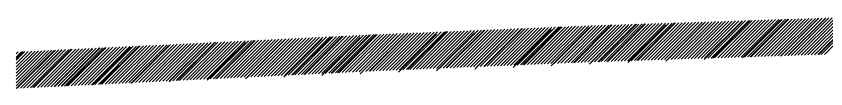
# Model space of a CAD drawing. Extents: x 1017 to 19997, y -1947 to 50737.
# Drawn here: x 1016.97 to 1061.38, y 36040.81 to 36044.76 of the extents above; entities that cross this region are included whole.
import ezdxf

# ---------------------------------------------------------------- set-up
doc = ezdxf.new("R2010")
doc.units = 0
doc.layers.add('RD_XS_ExPaveRet', color=7, linetype='Continuous')

msp = doc.modelspace()

# ---------------------------------------------------------------- linework, layer by layer
at = {"layer": 'RD_XS_ExPaveRet'}
for p, q in [((1057.831, 36042.568), (1059.898, 36044.635)), ((1058.014, 36042.574), (1060.081, 36044.641)), ((1058.196, 36042.58), (1060.264, 36044.647)), ((1058.379, 36042.586), (1060.447, 36044.653)), ((1058.562, 36042.592), (1060.629, 36044.659)), ((1058.745, 36042.598), (1060.812, 36044.665)), ((1058.897, 36042.583), (1060.985, 36044.671)), ((1058.927, 36042.604), (1060.995, 36044.671)), ((1059.11, 36042.61), (1061.177, 36044.677)), ((1059.293, 36042.616), (1061.36, 36044.683)), ((1059.307, 36042.616), (1061.375, 36044.684)), ((1059.476, 36042.622), (1061.543, 36044.689)), ((1059.658, 36042.628), (1061.726, 36044.695)), ((1059.841, 36042.633), (1061.908, 36044.701)), ((1060.024, 36042.639), (1062.091, 36044.707)), ((1060.206, 36042.645), (1062.274, 36044.713)), ((1060.389, 36042.651), (1062.457, 36044.719)), ((1060.572, 36042.657), (1062.639, 36044.725)), ((1060.755, 36042.663), (1062.822, 36044.731)), ((1060.937, 36042.669), (1063.005, 36044.737)), ((1060.993, 36042.671), (1063.081, 36044.759)), ((1061.12, 36042.675), (1063.188, 36044.743)), ((1061.303, 36042.681), (1063.37, 36044.749)), ((1044.639, 36042.104), (1046.725, 36044.19)), ((1044.742, 36042.108), (1046.829, 36044.194)), ((1044.823, 36042.111), (1046.91, 36044.198)), ((1045.008, 36042.119), (1047.094, 36044.205)), ((1045.192, 36042.127), (1047.278, 36044.213)), ((1045.376, 36042.134), (1047.463, 36044.221)), ((1045.561, 36042.142), (1047.647, 36044.228)), ((1045.745, 36042.15), (1047.832, 36044.236)), ((1045.93, 36042.157), (1048.016, 36044.244)), ((1046.114, 36042.165), (1048.201, 36044.251)), ((1046.299, 36042.173), (1048.385, 36044.259)), ((1046.483, 36042.18), (1048.569, 36044.267)), ((1046.667, 36042.188), (1048.753, 36044.273)), ((1046.837, 36042.195), (1048.921, 36044.279)), ((1046.852, 36042.195), (1048.935, 36044.279)), ((1047.036, 36042.203), (1049.118, 36044.285)), ((1047.221, 36042.211), (1049.301, 36044.291)), ((1047.405, 36042.218), (1049.484, 36044.297)), ((1047.534, 36042.224), (1049.612, 36044.301)), ((1047.589, 36042.226), (1049.666, 36044.303)), ((1047.774, 36042.234), (1049.849, 36044.309)), ((1047.958, 36042.241), (1050.032, 36044.315)), ((1048.143, 36042.249), (1050.214, 36044.321)), ((1048.327, 36042.257), (1050.397, 36044.326)), ((1048.414, 36042.141), (1050.502, 36044.229)), ((1048.512, 36042.264), (1050.58, 36044.332)), ((1048.695, 36042.271), (1050.762, 36044.338)), ((1048.878, 36042.277), (1050.945, 36044.344)), ((1048.929, 36042.279), (1050.996, 36044.346)), ((1049.061, 36042.283), (1051.128, 36044.35)), ((1049.244, 36042.289), (1051.31, 36044.356)), ((1049.359, 36042.293), (1051.426, 36044.36)), ((1049.426, 36042.295), (1051.493, 36044.362)), ((1049.609, 36042.301), (1051.676, 36044.368)), ((1049.792, 36042.307), (1051.859, 36044.374)), ((1049.974, 36042.313), (1052.041, 36044.38)), ((1050.157, 36042.319), (1052.224, 36044.386)), ((1050.34, 36042.325), (1052.407, 36044.392)), ((1050.51, 36042.229), (1052.598, 36044.317)), ((1050.522, 36042.331), (1052.589, 36044.397)), ((1050.705, 36042.336), (1052.772, 36044.403)), ((1050.888, 36042.342), (1052.955, 36044.409)), ((1051.005, 36042.346), (1053.072, 36044.413)), ((1051.07, 36042.348), (1053.137, 36044.415)), ((1051.253, 36042.354), (1053.32, 36044.421)), ((1051.436, 36042.36), (1053.503, 36044.427)), ((1051.619, 36042.366), (1053.686, 36044.433)), ((1051.801, 36042.372), (1053.868, 36044.439)), ((1051.984, 36042.378), (1054.051, 36044.445)), ((1052.167, 36042.384), (1054.234, 36044.451)), ((1052.349, 36042.39), (1054.416, 36044.457)), ((1052.532, 36042.396), (1054.599, 36044.463)), ((1052.607, 36042.317), (1054.695, 36044.406)), ((1052.715, 36042.402), (1054.782, 36044.469)), ((1052.897, 36042.407), (1054.964, 36044.474)), ((1053.08, 36042.413), (1055.147, 36044.48)), ((1053.08, 36042.413), (1055.147, 36044.48)), ((1053.263, 36042.419), (1055.33, 36044.486)), ((1053.446, 36042.425), (1055.513, 36044.492)), ((1053.628, 36042.431), (1055.695, 36044.498)), ((1053.811, 36042.437), (1055.878, 36044.504)), ((1053.994, 36042.443), (1056.061, 36044.51)), ((1054.176, 36042.449), (1056.244, 36044.516)), ((1054.359, 36042.455), (1056.426, 36044.522)), ((1054.542, 36042.461), (1056.609, 36044.528)), ((1054.703, 36042.406), (1056.791, 36044.494)), ((1054.724, 36042.467), (1056.792, 36044.534)), ((1054.907, 36042.473), (1056.975, 36044.54)), ((1055.09, 36042.479), (1057.157, 36044.546)), ((1055.156, 36042.481), (1057.223, 36044.548)), ((1055.273, 36042.485), (1057.34, 36044.552)), ((1055.455, 36042.49), (1057.523, 36044.558)), ((1055.638, 36042.496), (1057.705, 36044.564)), ((1055.821, 36042.502), (1057.888, 36044.57)), ((1056.004, 36042.508), (1058.071, 36044.576)), ((1056.186, 36042.514), (1058.254, 36044.582)), ((1056.369, 36042.52), (1058.436, 36044.588)), ((1056.552, 36042.526), (1058.619, 36044.594)), ((1056.734, 36042.532), (1058.802, 36044.6)), ((1056.8, 36042.494), (1058.888, 36044.582)), ((1056.917, 36042.538), (1058.985, 36044.606)), ((1057.1, 36042.544), (1059.167, 36044.612)), ((1057.232, 36042.548), (1059.299, 36044.616)), ((1057.283, 36042.55), (1059.35, 36044.617)), ((1057.465, 36042.556), (1059.533, 36044.623)), ((1057.648, 36042.562), (1059.716, 36044.629)), ((1034.107, 36041.648), (1036.209, 36043.75)), ((1034.248, 36041.655), (1036.35, 36043.757)), ((1034.292, 36041.657), (1036.395, 36043.759)), ((1034.478, 36041.666), (1036.58, 36043.768)), ((1034.596, 36041.672), (1036.698, 36043.774)), ((1034.664, 36041.675), (1036.766, 36043.777)), ((1034.85, 36041.684), (1036.951, 36043.785)), ((1035.036, 36041.693), (1037.136, 36043.793)), ((1035.222, 36041.702), (1037.32, 36043.801)), ((1035.407, 36041.711), (1037.504, 36043.808)), ((1035.593, 36041.72), (1037.689, 36043.816)), ((1035.779, 36041.729), (1037.873, 36043.824)), ((1035.965, 36041.738), (1038.058, 36043.831)), ((1036.151, 36041.747), (1038.242, 36043.839)), ((1036.336, 36041.756), (1038.427, 36043.846)), ((1036.359, 36041.757), (1038.449, 36043.847)), ((1036.522, 36041.765), (1038.611, 36043.854)), ((1036.708, 36041.774), (1038.795, 36043.862)), ((1036.893, 36041.783), (1038.98, 36043.869)), ((1037.078, 36041.791), (1039.164, 36043.877)), ((1037.262, 36041.798), (1039.349, 36043.885)), ((1037.447, 36041.806), (1039.533, 36043.892)), ((1037.631, 36041.813), (1039.717, 36043.9)), ((1037.815, 36041.821), (1039.902, 36043.908)), ((1037.931, 36041.699), (1040.019, 36043.787)), ((1038, 36041.829), (1040.086, 36043.915)), ((1038.184, 36041.836), (1040.271, 36043.923)), ((1038.369, 36041.844), (1040.455, 36043.93)), ((1038.457, 36041.848), (1040.544, 36043.934)), ((1038.553, 36041.852), (1040.64, 36043.938)), ((1038.738, 36041.859), (1040.824, 36043.946)), ((1038.922, 36041.867), (1041.008, 36043.953)), ((1039.106, 36041.875), (1041.193, 36043.961)), ((1039.291, 36041.882), (1041.377, 36043.969)), ((1039.475, 36041.89), (1041.562, 36043.976)), ((1039.66, 36041.898), (1041.746, 36043.984)), ((1039.844, 36041.905), (1041.93, 36043.992)), ((1040.027, 36041.787), (1042.115, 36043.875)), ((1040.028, 36041.913), (1042.115, 36043.999)), ((1040.213, 36041.92), (1042.299, 36044.007)), ((1040.397, 36041.928), (1042.484, 36044.015)), ((1040.552, 36041.935), (1042.639, 36044.021)), ((1040.582, 36041.936), (1042.668, 36044.022)), ((1040.766, 36041.943), (1042.853, 36044.03)), ((1040.95, 36041.951), (1043.037, 36044.037)), ((1041.135, 36041.959), (1043.221, 36044.045)), ((1041.319, 36041.966), (1043.406, 36044.053)), ((1041.504, 36041.974), (1043.59, 36044.06)), ((1041.688, 36041.982), (1043.775, 36044.068)), ((1041.873, 36041.989), (1043.959, 36044.076)), ((1042.057, 36041.997), (1044.143, 36044.083)), ((1042.124, 36041.876), (1044.212, 36043.964)), ((1042.241, 36042.004), (1044.328, 36044.091)), ((1042.426, 36042.012), (1044.512, 36044.099)), ((1042.61, 36042.02), (1044.697, 36044.106)), ((1042.647, 36042.021), (1044.734, 36044.108)), ((1042.795, 36042.027), (1044.881, 36044.114)), ((1042.979, 36042.035), (1045.065, 36044.121)), ((1043.163, 36042.043), (1045.25, 36044.129)), ((1043.348, 36042.05), (1045.434, 36044.137)), ((1043.532, 36042.058), (1045.619, 36044.144)), ((1043.717, 36042.066), (1045.803, 36044.152)), ((1043.901, 36042.073), (1045.988, 36044.16)), ((1044.086, 36042.081), (1046.172, 36044.167)), ((1044.221, 36041.964), (1046.309, 36044.052)), ((1044.27, 36042.089), (1046.356, 36044.175)), ((1044.454, 36042.096), (1046.541, 36044.183)), ((1046.317, 36042.052), (1048.405, 36044.14)), ((1025.002, 36041.205), (1027.104, 36043.308)), ((1025.188, 36041.214), (1027.29, 36043.317)), ((1025.374, 36041.224), (1027.476, 36043.326)), ((1025.56, 36041.233), (1027.662, 36043.335)), ((1025.745, 36041.242), (1027.848, 36043.344)), ((1025.805, 36041.244), (1027.907, 36043.347)), ((1025.931, 36041.251), (1028.033, 36043.353)), ((1026.117, 36041.26), (1028.219, 36043.362)), ((1026.303, 36041.269), (1028.405, 36043.371)), ((1026.489, 36041.278), (1028.591, 36043.38)), ((1026.674, 36041.287), (1028.777, 36043.389)), ((1026.86, 36041.296), (1028.962, 36043.398)), ((1027.046, 36041.305), (1029.148, 36043.407)), ((1027.232, 36041.314), (1029.334, 36043.416)), ((1027.418, 36041.323), (1029.52, 36043.425)), ((1027.448, 36041.257), (1029.536, 36043.345)), ((1027.603, 36041.332), (1029.706, 36043.434)), ((1027.789, 36041.341), (1029.891, 36043.443)), ((1027.916, 36041.347), (1030.018, 36043.449)), ((1027.975, 36041.35), (1030.077, 36043.452)), ((1028.161, 36041.359), (1030.263, 36043.461)), ((1028.347, 36041.368), (1030.449, 36043.47)), ((1028.532, 36041.377), (1030.635, 36043.479)), ((1028.718, 36041.386), (1030.82, 36043.488)), ((1028.904, 36041.395), (1031.006, 36043.497)), ((1029.09, 36041.404), (1031.192, 36043.506)), ((1029.276, 36041.413), (1031.378, 36043.515)), ((1029.462, 36041.422), (1031.564, 36043.524)), ((1029.545, 36041.345), (1031.633, 36043.433)), ((1029.647, 36041.431), (1031.749, 36043.533)), ((1029.833, 36041.44), (1031.935, 36043.542)), ((1030.019, 36041.449), (1032.121, 36043.551)), ((1030.026, 36041.45), (1032.129, 36043.552)), ((1030.205, 36041.458), (1032.307, 36043.56)), ((1030.391, 36041.467), (1032.493, 36043.569)), ((1030.576, 36041.476), (1032.679, 36043.579)), ((1030.762, 36041.485), (1032.864, 36043.588)), ((1030.948, 36041.494), (1033.05, 36043.597)), ((1031.134, 36041.503), (1033.236, 36043.606)), ((1031.32, 36041.512), (1033.422, 36043.615)), ((1031.505, 36041.521), (1033.608, 36043.624)), ((1031.641, 36041.434), (1033.729, 36043.522)), ((1031.691, 36041.531), (1033.793, 36043.633)), ((1031.877, 36041.54), (1033.979, 36043.642)), ((1032.063, 36041.549), (1034.165, 36043.651)), ((1032.137, 36041.552), (1034.239, 36043.654)), ((1032.249, 36041.558), (1034.351, 36043.66)), ((1032.434, 36041.567), (1034.537, 36043.669)), ((1032.62, 36041.576), (1034.722, 36043.678)), ((1032.751, 36041.582), (1034.853, 36043.684)), ((1032.806, 36041.585), (1034.908, 36043.687)), ((1032.992, 36041.594), (1035.094, 36043.696)), ((1033.178, 36041.603), (1035.28, 36043.705)), ((1033.363, 36041.612), (1035.466, 36043.714)), ((1033.549, 36041.621), (1035.651, 36043.723)), ((1033.735, 36041.63), (1035.837, 36043.732)), ((1033.738, 36041.522), (1035.826, 36043.61)), ((1033.921, 36041.639), (1036.023, 36043.741)), ((1035.834, 36041.61), (1037.922, 36043.698)), ((1016.965, 36040.947), (1018.929, 36042.91)), ((1016.965, 36040.815), (1019.053, 36042.903)), ((1016.965, 36041.123), (1018.743, 36042.901)), ((1016.965, 36041.3), (1018.557, 36042.892)), ((1016.965, 36041.477), (1018.371, 36042.883)), ((1016.965, 36041.654), (1018.186, 36042.874)), ((1016.965, 36041.83), (1018, 36042.865)), ((1016.965, 36042.007), (1017.814, 36042.856)), ((1017.012, 36040.817), (1019.115, 36042.919)), ((1017.198, 36040.826), (1019.3, 36042.928)), ((1017.362, 36040.834), (1019.464, 36042.936)), ((1017.384, 36040.835), (1019.486, 36042.937)), ((1017.57, 36040.844), (1019.672, 36042.946)), ((1017.756, 36040.853), (1019.858, 36042.955)), ((1017.886, 36040.86), (1019.988, 36042.962)), ((1017.941, 36040.862), (1020.044, 36042.964)), ((1018.127, 36040.871), (1020.229, 36042.973)), ((1018.313, 36040.88), (1020.415, 36042.983)), ((1018.499, 36040.889), (1020.601, 36042.992)), ((1018.685, 36040.898), (1020.787, 36043.001)), ((1018.871, 36040.907), (1020.973, 36043.01)), ((1019.056, 36040.916), (1021.158, 36043.019)), ((1019.062, 36040.903), (1021.15, 36042.991)), ((1019.242, 36040.926), (1021.344, 36043.028)), ((1019.428, 36040.935), (1021.53, 36043.037)), ((1019.473, 36040.937), (1021.575, 36043.039)), ((1019.614, 36040.944), (1021.716, 36043.046)), ((1019.732, 36040.949), (1021.834, 36043.051)), ((1019.8, 36040.953), (1021.902, 36043.055)), ((1019.985, 36040.962), (1022.088, 36043.064)), ((1020.171, 36040.971), (1022.273, 36043.073)), ((1020.357, 36040.98), (1022.459, 36043.082)), ((1020.543, 36040.989), (1022.645, 36043.091)), ((1020.729, 36040.998), (1022.831, 36043.1)), ((1020.914, 36041.007), (1023.017, 36043.109)), ((1021.1, 36041.016), (1023.202, 36043.118)), ((1021.158, 36040.992), (1023.246, 36043.08)), ((1021.286, 36041.025), (1023.388, 36043.127)), ((1021.472, 36041.034), (1023.574, 36043.136)), ((1021.583, 36041.039), (1023.686, 36043.141)), ((1021.658, 36041.043), (1023.76, 36043.145)), ((1021.843, 36041.052), (1023.946, 36043.154)), ((1022.029, 36041.061), (1024.131, 36043.163)), ((1022.215, 36041.07), (1024.317, 36043.172)), ((1022.401, 36041.079), (1024.503, 36043.181)), ((1022.587, 36041.088), (1024.689, 36043.19)), ((1022.772, 36041.097), (1024.875, 36043.199)), ((1022.958, 36041.106), (1025.06, 36043.208)), ((1023.144, 36041.115), (1025.246, 36043.217)), ((1023.255, 36041.08), (1025.343, 36043.168)), ((1023.33, 36041.124), (1025.432, 36043.226)), ((1023.516, 36041.133), (1025.618, 36043.235)), ((1023.694, 36041.142), (1025.796, 36043.244)), ((1023.701, 36041.142), (1025.804, 36043.244)), ((1023.887, 36041.151), (1025.989, 36043.253)), ((1024.073, 36041.16), (1026.175, 36043.262)), ((1024.259, 36041.169), (1026.361, 36043.271)), ((1024.445, 36041.178), (1026.547, 36043.281)), ((1024.631, 36041.187), (1026.733, 36043.29)), ((1024.816, 36041.196), (1026.918, 36043.299)), ((1025.351, 36041.168), (1027.439, 36043.256)), ((1016.965, 36042.184), (1017.628, 36042.847)), ((1016.965, 36042.361), (1017.442, 36042.838)), ((1016.965, 36042.446), (1017.353, 36042.834)), ((1016.965, 36042.538), (1017.257, 36042.829)), ((1016.965, 36042.714), (1017.071, 36042.82))]:
    msp.add_line(p, q, dxfattribs=at)

doc.saveas('drawing.dxf')
